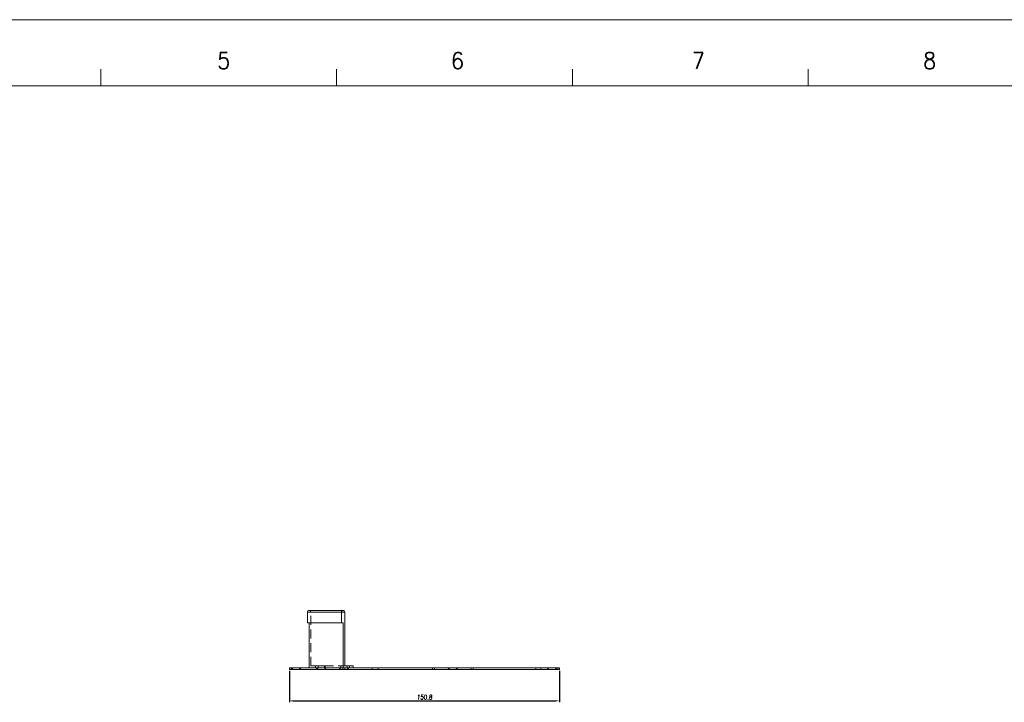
# Model space of a CAD drawing. Header units: millimetres. Extents: x 4497 to 11741, y 5958 to 12619.
# Tile 415 of 424: x 10057 to 10607, y 9938 to 10319. Entities that reach past the tile are written whole.
import ezdxf
from ezdxf.enums import TextEntityAlignment as Align

# ---------------------------------------------------------------- set-up
doc = ezdxf.new("R2010")
doc.units = ezdxf.units.MM
doc.header["$LTSCALE"] = 0.8
doc.header["$PDMODE"] = 3
doc.header["$PDSIZE"] = 0.3125
doc.linetypes.add('HIDDEN', pattern=[9.525, 6.35, -3.175])
doc.layers.get('0').update_dxf_attribs({"linetype": 'CONTINUOUS', "lineweight": 0})
doc.layers.get('Defpoints').update_dxf_attribs({"linetype": 'CONTINUOUS', "lineweight": 0})
doc.layers.add('2', color=3, linetype='CONTINUOUS', lineweight=0)
doc.layers.add('3', color=5, linetype='HIDDEN', lineweight=0)
doc.styles.get("Standard").update_dxf_attribs({"font": 'romans.shx', "width": 0.8, "oblique": 5, "bigfont": 'whgtxt.shx'})
doc.dimstyles.get("Standard").update_dxf_attribs({"dimtxt": 2.5, "dimasz": 2.5, "dimexe": 0.8, "dimexo": 0.8, "dimgap": 0.8, "dimtad": 1, "dimdsep": 46, "dimtxsty": 'Standard', "dimcen": 0, "dimclrd": 3, "dimclre": 3, "dimclrt": 3, "dimazin": 0, "dimtp": 0.001, "dimtm": 0.001, "dimtfac": 1, "dimtmove": 0, "dimatfit": 3, "dimfxl": 0, "dimtolj": 1, "dimarcsym": 0})

# ---------------------------------------------------------------- blocks, each defined once
blk = doc.blocks.new('*D498')
at = {"layer": '2', "color": 3, "lineweight": -2}
for p, q in [((10207.83, 9955.3), (10207.83, 9937.8)), ((10358.63, 9955.3), (10358.63, 9937.8)), ((10210.33, 9938.6), (10356.13, 9938.6))]:
    blk.add_line(p, q, dxfattribs=at)
at = {"layer": '2', "color": 3}
for points in [[(10210.33, 9939.02), (10210.33, 9938.18), (10207.83, 9938.6)], [(10356.13, 9939.02), (10356.13, 9938.18), (10358.63, 9938.6)]]:
    blk.add_solid(points, dxfattribs=at)
at = {"layer": 'Defpoints', "color": 0}
for p in [(10207.83, 9956.1), (10358.63, 9956.1), (10358.63, 9938.6)]:
    blk.add_point(p, dxfattribs=at)
at = {"layer": '2', "color": 3, "insert": (10283.23, 9940.65), "char_height": 2.5, "attachment_point": 5}
blk.add_mtext('\\A1;150.8', dxfattribs=at)

msp = doc.modelspace()

# ---------------------------------------------------------------- linework, layer by layer
for p, q in [((9530.295, 10318.607), (11718.436, 10318.607)), ((10102.635, 10281.801), (10102.635, 10291.002)), ((10234.218, 10281.801), (10234.218, 10291.002)), ((10365.8, 10281.801), (10365.8, 10291.002)), ((10497.383, 10281.801), (10497.383, 10291.002)), ((9576.303, 10281.801), (11681.629, 10281.801))]:
    msp.add_line(p, q)
at = {"linetype": 'Continuous'}
for p, q in [((10217.934, 9988.104), (10217.934, 9982.104)), ((10236.952, 9988.104), (10217.934, 9988.104)), ((10237.858, 9989.104), (10218.84, 9989.104)), ((10236.952, 9982.104), (10236.952, 9988.104)), ((10238.764, 9958.104), (10238.764, 9988.104)), ((10217.934, 9982.104), (10237.858, 9982.104)), ((10218.84, 9957.104), (10218.84, 9982.104)), ((10237.858, 9957.104), (10237.858, 9982.104)), ((10238.764, 9958.104), (10243.418, 9958.104)), ((10241.483, 9958.104), (10241.483, 9957.104)), ((10243.418, 9958.104), (10243.418, 9957.104)), ((10207.834, 9956.104), (10207.834, 9957.104)), ((10207.834, 9957.104), (10358.634, 9957.104)), ((10358.634, 9956.104), (10207.834, 9956.104)), ((10208.834, 9956.104), (10208.834, 9957.104)), ((10357.634, 9956.104), (10357.634, 9957.104)), ((10358.634, 9956.104), (10358.634, 9957.104))]:
    msp.add_line(p, q, dxfattribs=at)
for points, knots in [([(10218.84, 9989.104), (10218.605, 9989.104), (10218.106, 9988.866), (10217.934, 9988.356), (10217.934, 9988.104)], [0, 0, 0, 0, 0.482589, 1, 1, 1, 1]), ([(10236.952, 9988.104), (10236.952, 9988.356), (10237.123, 9988.866), (10237.623, 9989.104), (10237.858, 9989.104)], [0, 0, 0, 0, 0.517411, 1, 1, 1, 1]), ([(10237.858, 9989.104), (10238.093, 9989.104), (10238.593, 9988.866), (10238.764, 9988.356), (10238.764, 9988.104)], [0, 0, 0, 0, 0.482589, 1, 1, 1, 1])]:
    msp.add_open_spline(points, degree=3, knots=knots, dxfattribs=at)
at = {"layer": '3'}
for p, q in [((10219.746, 9958.104), (10219.746, 9988.104)), ((10238.764, 9988.104), (10236.952, 9988.104)), ((10219.746, 9958.104), (10238.764, 9958.104)), ((10222.465, 9958.104), (10222.465, 9957.104)), ((10223.885, 9958.104), (10223.885, 9957.104)), ((10223.885, 9958.104), (10227.385, 9958.104)), ((10227.385, 9958.104), (10227.385, 9957.104)), ((10227.781, 9958.104), (10227.781, 9957.104)), ((10236.564, 9958.104), (10236.564, 9957.104)), ((10236.564, 9958.104), (10240.064, 9958.104)), ((10240.064, 9958.104), (10240.064, 9957.104)), ((10209.884, 9957.104), (10208.884, 9956.104)), ((10213.384, 9957.104), (10214.384, 9956.104)), ((10223.885, 9957.104), (10222.885, 9956.104)), ((10227.385, 9957.104), (10228.385, 9956.104)), ((10236.564, 9957.104), (10235.564, 9956.104)), ((10237.764, 9956.104), (10237.764, 9957.104)), ((10238.764, 9957.104), (10238.764, 9956.104)), ((10240.064, 9957.104), (10241.064, 9956.104)), ((10254.089, 9956.104), (10254.089, 9957.104)), ((10257.389, 9957.104), (10257.389, 9956.104)), ((10287.764, 9957.104), (10287.764, 9956.104)), ((10288.764, 9957.104), (10288.764, 9956.104)), ((10297.314, 9957.104), (10296.314, 9956.104)), ((10300.814, 9957.104), (10301.814, 9956.104)), ((10309.364, 9957.104), (10309.364, 9956.104)), ((10310.364, 9957.104), (10310.364, 9956.104)), ((10345.389, 9957.104), (10345.389, 9956.104)), ((10348.189, 9956.104), (10348.189, 9957.104)), ((10352.704, 9957.104), (10351.704, 9956.104)), ((10356.204, 9957.104), (10357.204, 9956.104))]:
    msp.add_line(p, q, dxfattribs=at)
msp.add_open_spline([(10219.746, 9988.104), (10219.746, 9988.356), (10219.575, 9988.866), (10219.075, 9989.104), (10218.84, 9989.104)], degree=3, knots=[0, 0, 0, 0, 0.517411, 1, 1, 1, 1], dxfattribs=at)

# ---------------------------------------------------------------- texts
at = {"width": 0.933333}
for s, p in [('5', (10171.192, 10295.783)), ('6', (10301.631, 10295.783)), ('7', (10436.104, 10295.783)), ('8', (10565.198, 10295.783))]:
    msp.add_text(s, height=9.202, dxfattribs=at).set_placement(p, align=Align.MIDDLE_CENTER)

# ---------------------------------------------------------------- dimensions: what is measured, and where the dimension line sits
at = {"layer": '2'}
dim = msp.add_linear_dim(base=(10358.634, 9938.6), p1=(10207.834, 9956.104), p2=(10358.634, 9956.104), dimstyle='Standard', override={"dimazin": 2}, dxfattribs=at)
dim.commit()
dim.dimension.update_dxf_attribs({"geometry": '*D498', "text_midpoint": (10283.234, 9940.65)})

doc.saveas('drawing.dxf')
